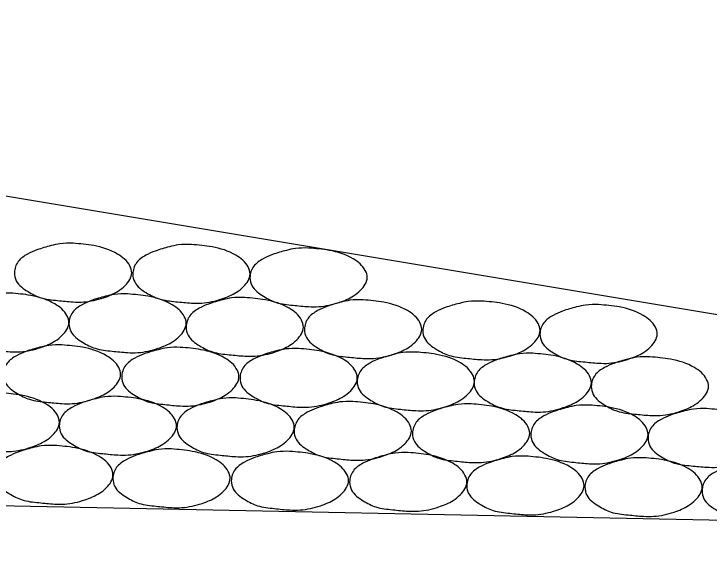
# Model space of a CAD drawing. Extents: x 60325 to 61047, y 53669 to 53767.
# Drawn here: x 60392.178 to 60394.031, y 53688.251 to 53689.675 of the extents above; entities that cross this region are included whole.
import ezdxf

# ---------------------------------------------------------------- set-up
doc = ezdxf.new("R2010")
doc.units = 0
doc.layers.add('R_Border Prem', color=7, linetype='Continuous')

msp = doc.modelspace()

# ---------------------------------------------------------------- linework, layer by layer
at = {"layer": 'R_Border Prem'}
for p in [(60389.2467, 53689.6751), (60355.2467, 53689.1017)]:
    msp.add_line(p, (60397.7927, 53688.2507), dxfattribs=at)
for points in [[(60392.3359, 53689.0634), (60392.3909, 53689.0572), (60392.4546, 53689.0347), (60392.4871, 53689.0034), (60392.4921, 53688.9847), (60392.4746, 53688.9509), (60392.4559, 53688.9359), (60392.4171, 53688.9184), (60392.3634, 53688.9072), (60392.3359, 53688.9072), (60392.2946, 53688.9109), (60392.2496, 53688.9184), (60392.2159, 53688.9347), (60392.1846, 53688.9634), (60392.1796, 53688.9847), (60392.1896, 53689.0147), (60392.2146, 53689.0347), (60392.2396, 53689.0459), (60392.2771, 53689.0572), (60392.3009, 53689.0622), (60392.3359, 53689.0634)], [(60392.6514, 53689.0603), (60392.7064, 53689.054), (60392.7701, 53689.0315), (60392.8026, 53689.0003), (60392.8076, 53688.9815), (60392.7901, 53688.9478), (60392.7714, 53688.9328), (60392.7326, 53688.9153), (60392.6789, 53688.904), (60392.6514, 53688.904), (60392.6101, 53688.9078), (60392.5651, 53688.9153), (60392.5314, 53688.9315), (60392.5001, 53688.9603), (60392.4951, 53688.9815), (60392.5051, 53689.0115), (60392.5301, 53689.0315), (60392.5551, 53689.0428), (60392.5926, 53689.054), (60392.6164, 53689.059), (60392.6514, 53689.0603)], [(60392.9637, 53689.0508), (60393.0187, 53689.0446), (60393.0824, 53689.0221), (60393.1149, 53688.9908), (60393.1199, 53688.9721), (60393.1024, 53688.9383), (60393.0837, 53688.9233), (60393.0449, 53688.9058), (60392.9912, 53688.8946), (60392.9637, 53688.8946), (60392.9224, 53688.8983), (60392.8774, 53688.9058), (60392.8437, 53688.9221), (60392.8124, 53688.9508), (60392.8074, 53688.9721), (60392.8174, 53689.0021), (60392.8424, 53689.0221), (60392.8674, 53689.0333), (60392.9049, 53689.0446), (60392.9287, 53689.0496), (60392.9637, 53689.0508)], [(60392.1684, 53688.9306), (60392.2234, 53688.9243), (60392.2872, 53688.9018), (60392.3197, 53688.8706), (60392.3247, 53688.8518), (60392.3072, 53688.8181), (60392.2884, 53688.8031), (60392.2497, 53688.7856), (60392.1959, 53688.7743), (60392.1684, 53688.7743), (60392.1272, 53688.7781), (60392.0822, 53688.7856), (60392.0484, 53688.8018), (60392.0172, 53688.8306), (60392.0122, 53688.8518), (60392.0222, 53688.8818), (60392.0472, 53688.9018), (60392.0722, 53688.9131), (60392.1097, 53688.9243), (60392.1334, 53688.9293), (60392.1684, 53688.9306)], [(60392.4812, 53688.9284), (60392.5362, 53688.9221), (60392.5999, 53688.8996), (60392.6324, 53688.8684), (60392.6374, 53688.8496), (60392.6199, 53688.8159), (60392.6012, 53688.8009), (60392.5624, 53688.7834), (60392.5087, 53688.7721), (60392.4812, 53688.7721), (60392.4399, 53688.7759), (60392.3949, 53688.7834), (60392.3612, 53688.7996), (60392.3299, 53688.8284), (60392.3249, 53688.8496), (60392.3349, 53688.8796), (60392.3599, 53688.8996), (60392.3849, 53688.9109), (60392.4224, 53688.9221), (60392.4462, 53688.9271), (60392.4812, 53688.9284)], [(60392.7935, 53688.9189), (60392.8485, 53688.9127), (60392.9123, 53688.8902), (60392.9448, 53688.8589), (60392.9498, 53688.8402), (60392.9323, 53688.8064), (60392.9135, 53688.7914), (60392.8748, 53688.7739), (60392.821, 53688.7627), (60392.7935, 53688.7627), (60392.7523, 53688.7664), (60392.7073, 53688.7739), (60392.6735, 53688.7902), (60392.6423, 53688.8189), (60392.6373, 53688.8402), (60392.6473, 53688.8702), (60392.6723, 53688.8902), (60392.6973, 53688.9014), (60392.7348, 53688.9127), (60392.7585, 53688.9177), (60392.7935, 53688.9189)], [(60393.109, 53688.9126), (60393.164, 53688.9064), (60393.2277, 53688.8839), (60393.2602, 53688.8526), (60393.2652, 53688.8339), (60393.2477, 53688.8001), (60393.229, 53688.7851), (60393.1902, 53688.7676), (60393.1365, 53688.7564), (60393.109, 53688.7564), (60393.0677, 53688.7601), (60393.0227, 53688.7676), (60392.989, 53688.7839), (60392.9577, 53688.8126), (60392.9527, 53688.8339), (60392.9627, 53688.8639), (60392.9877, 53688.8839), (60393.0127, 53688.8951), (60393.0502, 53688.9064), (60393.074, 53688.9114), (60393.109, 53688.9126)], [(60393.4245, 53688.9095), (60393.4795, 53688.9032), (60393.5432, 53688.8807), (60393.5757, 53688.8495), (60393.5807, 53688.8307), (60393.5632, 53688.797), (60393.5445, 53688.782), (60393.5057, 53688.7645), (60393.452, 53688.7532), (60393.4245, 53688.7532), (60393.3832, 53688.757), (60393.3382, 53688.7645), (60393.3045, 53688.7807), (60393.2732, 53688.8095), (60393.2682, 53688.8307), (60393.2782, 53688.8607), (60393.3032, 53688.8807), (60393.3282, 53688.892), (60393.3657, 53688.9032), (60393.3895, 53688.9082), (60393.4245, 53688.9095)], [(60393.7368, 53688.9), (60393.7918, 53688.8937), (60393.8555, 53688.8712), (60393.888, 53688.84), (60393.893, 53688.8212), (60393.8755, 53688.7875), (60393.8568, 53688.7725), (60393.818, 53688.755), (60393.7643, 53688.7437), (60393.7368, 53688.7437), (60393.6955, 53688.7475), (60393.6505, 53688.755), (60393.6168, 53688.7712), (60393.5855, 53688.8), (60393.5805, 53688.8212), (60393.5905, 53688.8512), (60393.6155, 53688.8712), (60393.6405, 53688.8825), (60393.678, 53688.8937), (60393.7018, 53688.8987), (60393.7368, 53688.9)], [(60392.3062, 53688.7924), (60392.3612, 53688.7861), (60392.425, 53688.7636), (60392.4575, 53688.7324), (60392.4625, 53688.7136), (60392.445, 53688.6799), (60392.4262, 53688.6649), (60392.3875, 53688.6474), (60392.3337, 53688.6361), (60392.3062, 53688.6361), (60392.265, 53688.6399), (60392.22, 53688.6474), (60392.1862, 53688.6636), (60392.155, 53688.6924), (60392.15, 53688.7136), (60392.16, 53688.7436), (60392.185, 53688.7636), (60392.21, 53688.7749), (60392.2475, 53688.7861), (60392.2712, 53688.7911), (60392.3062, 53688.7924)], [(60392.6217, 53688.786), (60392.6767, 53688.7798), (60392.7405, 53688.7573), (60392.773, 53688.726), (60392.778, 53688.7073), (60392.7605, 53688.6735), (60392.7417, 53688.6585), (60392.703, 53688.641), (60392.6492, 53688.6298), (60392.6217, 53688.6298), (60392.5805, 53688.6335), (60392.5355, 53688.641), (60392.5017, 53688.6573), (60392.4705, 53688.686), (60392.4655, 53688.7073), (60392.4755, 53688.7373), (60392.5005, 53688.7573), (60392.5255, 53688.7685), (60392.563, 53688.7798), (60392.5867, 53688.7848), (60392.6217, 53688.786)], [(60392.9372, 53688.7829), (60392.9922, 53688.7766), (60393.0559, 53688.7541), (60393.0884, 53688.7229), (60393.0934, 53688.7041), (60393.0759, 53688.6704), (60393.0572, 53688.6554), (60393.0184, 53688.6379), (60392.9647, 53688.6266), (60392.9372, 53688.6266), (60392.8959, 53688.6304), (60392.8509, 53688.6379), (60392.8172, 53688.6541), (60392.7859, 53688.6829), (60392.7809, 53688.7041), (60392.7909, 53688.7341), (60392.8159, 53688.7541), (60392.8409, 53688.7654), (60392.8784, 53688.7766), (60392.9022, 53688.7816), (60392.9372, 53688.7829)], [(60393.2495, 53688.7734), (60393.3045, 53688.7672), (60393.3683, 53688.7447), (60393.4008, 53688.7134), (60393.4058, 53688.6947), (60393.3883, 53688.6609), (60393.3695, 53688.6459), (60393.3308, 53688.6284), (60393.277, 53688.6172), (60393.2495, 53688.6172), (60393.2083, 53688.6209), (60393.1633, 53688.6284), (60393.1295, 53688.6447), (60393.0983, 53688.6734), (60393.0933, 53688.6947), (60393.1033, 53688.7247), (60393.1283, 53688.7447), (60393.1533, 53688.7559), (60393.1908, 53688.7672), (60393.2145, 53688.7722), (60393.2495, 53688.7734)], [(60393.5612, 53688.7702), (60393.6162, 53688.7639), (60393.68, 53688.7414), (60393.7125, 53688.7102), (60393.7175, 53688.6914), (60393.7, 53688.6577), (60393.6812, 53688.6427), (60393.6425, 53688.6252), (60393.5887, 53688.6139), (60393.5612, 53688.6139), (60393.52, 53688.6177), (60393.475, 53688.6252), (60393.4412, 53688.6414), (60393.41, 53688.6702), (60393.405, 53688.6914), (60393.415, 53688.7214), (60393.44, 53688.7414), (60393.465, 53688.7527), (60393.5025, 53688.7639), (60393.5262, 53688.7689), (60393.5612, 53688.7702)], [(60393.8735, 53688.7607), (60393.9285, 53688.7545), (60393.9923, 53688.732), (60394.0248, 53688.7007), (60394.0298, 53688.682), (60394.0123, 53688.6482), (60393.9935, 53688.6332), (60393.9548, 53688.6157), (60393.901, 53688.6045), (60393.8735, 53688.6045), (60393.8323, 53688.6082), (60393.7873, 53688.6157), (60393.7535, 53688.632), (60393.7223, 53688.6607), (60393.7173, 53688.682), (60393.7273, 53688.712), (60393.7523, 53688.732), (60393.7773, 53688.7432), (60393.8148, 53688.7545), (60393.8385, 53688.7595), (60393.8735, 53688.7607)], [(60392.143, 53688.6648), (60392.198, 53688.6585), (60392.2618, 53688.636), (60392.2943, 53688.6048), (60392.2993, 53688.586), (60392.2818, 53688.5523), (60392.263, 53688.5373), (60392.2243, 53688.5198), (60392.1705, 53688.5085), (60392.143, 53688.5085), (60392.1018, 53688.5123), (60392.0568, 53688.5198), (60392.023, 53688.536), (60391.9918, 53688.5648), (60391.9868, 53688.586), (60391.9968, 53688.616), (60392.0218, 53688.636), (60392.0468, 53688.6473), (60392.0843, 53688.6585), (60392.108, 53688.6635), (60392.143, 53688.6648)], [(60392.4553, 53688.6553), (60392.5103, 53688.6491), (60392.5741, 53688.6266), (60392.6066, 53688.5953), (60392.6116, 53688.5766), (60392.5941, 53688.5428), (60392.5753, 53688.5278), (60392.5366, 53688.5103), (60392.4828, 53688.4991), (60392.4553, 53688.4991), (60392.4141, 53688.5028), (60392.3691, 53688.5103), (60392.3353, 53688.5266), (60392.3041, 53688.5553), (60392.2991, 53688.5766), (60392.3091, 53688.6066), (60392.3341, 53688.6266), (60392.3591, 53688.6378), (60392.3966, 53688.6491), (60392.4203, 53688.6541), (60392.4553, 53688.6553)], [(60392.7691, 53688.651), (60392.8241, 53688.6447), (60392.8879, 53688.6222), (60392.9204, 53688.591), (60392.9254, 53688.5722), (60392.9079, 53688.5385), (60392.8891, 53688.5235), (60392.8504, 53688.506), (60392.7966, 53688.4947), (60392.7691, 53688.4947), (60392.7279, 53688.4985), (60392.6829, 53688.506), (60392.6491, 53688.5222), (60392.6179, 53688.551), (60392.6129, 53688.5722), (60392.6229, 53688.6022), (60392.6479, 53688.6222), (60392.6729, 53688.6335), (60392.7104, 53688.6447), (60392.7341, 53688.6497), (60392.7691, 53688.651)], [(60393.0815, 53688.6415), (60393.1365, 53688.6353), (60393.2002, 53688.6128), (60393.2327, 53688.5815), (60393.2377, 53688.5628), (60393.2202, 53688.529), (60393.2015, 53688.514), (60393.1627, 53688.4965), (60393.109, 53688.4853), (60393.0815, 53688.4853), (60393.0402, 53688.489), (60392.9952, 53688.4965), (60392.9615, 53688.5128), (60392.9302, 53688.5415), (60392.9252, 53688.5628), (60392.9352, 53688.5928), (60392.9602, 53688.6128), (60392.9852, 53688.624), (60393.0227, 53688.6353), (60393.0465, 53688.6403), (60393.0815, 53688.6415)], [(60393.3969, 53688.6352), (60393.4519, 53688.629), (60393.5157, 53688.6065), (60393.5482, 53688.5752), (60393.5532, 53688.5565), (60393.5357, 53688.5227), (60393.5169, 53688.5077), (60393.4782, 53688.4902), (60393.4244, 53688.479), (60393.3969, 53688.479), (60393.3557, 53688.4827), (60393.3107, 53688.4902), (60393.2769, 53688.5065), (60393.2457, 53688.5352), (60393.2407, 53688.5565), (60393.2507, 53688.5865), (60393.2757, 53688.6065), (60393.3007, 53688.6177), (60393.3382, 53688.629), (60393.3619, 53688.634), (60393.3969, 53688.6352)], [(60393.7124, 53688.6321), (60393.7674, 53688.6258), (60393.8312, 53688.6033), (60393.8637, 53688.5721), (60393.8687, 53688.5533), (60393.8512, 53688.5196), (60393.8324, 53688.5046), (60393.7937, 53688.4871), (60393.7399, 53688.4758), (60393.7124, 53688.4758), (60393.6712, 53688.4796), (60393.6262, 53688.4871), (60393.5924, 53688.5033), (60393.5612, 53688.5321), (60393.5562, 53688.5533), (60393.5662, 53688.5833), (60393.5912, 53688.6033), (60393.6162, 53688.6146), (60393.6537, 53688.6258), (60393.6774, 53688.6308), (60393.7124, 53688.6321)], [(60394.0247, 53688.6226), (60394.0797, 53688.6164), (60394.1435, 53688.5939), (60394.176, 53688.5626), (60394.181, 53688.5439), (60394.1635, 53688.5101), (60394.1447, 53688.4951), (60394.106, 53688.4776), (60394.0522, 53688.4664), (60394.0247, 53688.4664), (60393.9835, 53688.4701), (60393.9385, 53688.4776), (60393.9047, 53688.4939), (60393.8735, 53688.5226), (60393.8685, 53688.5439), (60393.8785, 53688.5739), (60393.9035, 53688.5939), (60393.9285, 53688.6051), (60393.966, 53688.6164), (60393.9897, 53688.6214), (60394.0247, 53688.6226)], [(60392.2861, 53688.5244), (60392.3411, 53688.5182), (60392.4048, 53688.4957), (60392.4373, 53688.4644), (60392.4423, 53688.4457), (60392.4248, 53688.4119), (60392.4061, 53688.3969), (60392.3673, 53688.3794), (60392.3136, 53688.3682), (60392.2861, 53688.3682), (60392.2448, 53688.3719), (60392.1998, 53688.3794), (60392.1661, 53688.3957), (60392.1348, 53688.4244), (60392.1298, 53688.4457), (60392.1398, 53688.4757), (60392.1648, 53688.4957), (60392.1898, 53688.5069), (60392.2273, 53688.5182), (60392.2511, 53688.5232), (60392.2861, 53688.5244)], [(60392.5984, 53688.515), (60392.6534, 53688.5087), (60392.7171, 53688.4862), (60392.7496, 53688.455), (60392.7546, 53688.4362), (60392.7371, 53688.4025), (60392.7184, 53688.3875), (60392.6796, 53688.37), (60392.6259, 53688.3587), (60392.5984, 53688.3587), (60392.5571, 53688.3625), (60392.5121, 53688.37), (60392.4784, 53688.3862), (60392.4471, 53688.415), (60392.4421, 53688.4362), (60392.4521, 53688.4662), (60392.4771, 53688.4862), (60392.5021, 53688.4975), (60392.5396, 53688.5087), (60392.5634, 53688.5137), (60392.5984, 53688.515)], [(60392.9139, 53688.5087), (60392.9689, 53688.5024), (60393.0326, 53688.4799), (60393.0651, 53688.4487), (60393.0701, 53688.4299), (60393.0526, 53688.3962), (60393.0339, 53688.3812), (60392.9951, 53688.3637), (60392.9414, 53688.3524), (60392.9139, 53688.3524), (60392.8726, 53688.3562), (60392.8276, 53688.3637), (60392.7939, 53688.3799), (60392.7626, 53688.4087), (60392.7576, 53688.4299), (60392.7676, 53688.4599), (60392.7926, 53688.4799), (60392.8176, 53688.4912), (60392.8551, 53688.5024), (60392.8789, 53688.5074), (60392.9139, 53688.5087)], [(60393.2293, 53688.5055), (60393.2843, 53688.4993), (60393.3481, 53688.4768), (60393.3806, 53688.4455), (60393.3856, 53688.4268), (60393.3681, 53688.393), (60393.3493, 53688.378), (60393.3106, 53688.3605), (60393.2568, 53688.3493), (60393.2293, 53688.3493), (60393.1881, 53688.353), (60393.1431, 53688.3605), (60393.1093, 53688.3768), (60393.0781, 53688.4055), (60393.0731, 53688.4268), (60393.0831, 53688.4568), (60393.1081, 53688.4768), (60393.1331, 53688.488), (60393.1706, 53688.4993), (60393.1943, 53688.5043), (60393.2293, 53688.5055)], [(60393.5417, 53688.496), (60393.5967, 53688.4898), (60393.6604, 53688.4673), (60393.6929, 53688.436), (60393.6979, 53688.4173), (60393.6804, 53688.3835), (60393.6617, 53688.3685), (60393.6229, 53688.351), (60393.5692, 53688.3398), (60393.5417, 53688.3398), (60393.5004, 53688.3435), (60393.4554, 53688.351), (60393.4217, 53688.3673), (60393.3904, 53688.396), (60393.3854, 53688.4173), (60393.3954, 53688.4473), (60393.4204, 53688.4673), (60393.4454, 53688.4785), (60393.4829, 53688.4898), (60393.5067, 53688.4948), (60393.5417, 53688.496)], [(60393.8565, 53688.4917), (60393.9115, 53688.4855), (60393.9753, 53688.463), (60394.0078, 53688.4317), (60394.0128, 53688.413), (60393.9953, 53688.3792), (60393.9765, 53688.3642), (60393.9378, 53688.3467), (60393.884, 53688.3355), (60393.8565, 53688.3355), (60393.8153, 53688.3392), (60393.7703, 53688.3467), (60393.7365, 53688.363), (60393.7053, 53688.3917), (60393.7003, 53688.413), (60393.7103, 53688.443), (60393.7353, 53688.463), (60393.7603, 53688.4742), (60393.7978, 53688.4855), (60393.8215, 53688.4905), (60393.8565, 53688.4917)], [(60394.1689, 53688.4823), (60394.2239, 53688.476), (60394.2876, 53688.4535), (60394.3201, 53688.4223), (60394.3251, 53688.4035), (60394.3076, 53688.3698), (60394.2889, 53688.3548), (60394.2501, 53688.3373), (60394.1964, 53688.326), (60394.1689, 53688.326), (60394.1276, 53688.3298), (60394.0826, 53688.3373), (60394.0489, 53688.3535), (60394.0176, 53688.3823), (60394.0126, 53688.4035), (60394.0226, 53688.4335), (60394.0476, 53688.4535), (60394.0726, 53688.4648), (60394.1101, 53688.476), (60394.1339, 53688.481), (60394.1689, 53688.4823)]]:
    msp.add_spline(points, degree=3, dxfattribs=at)

doc.saveas('drawing.dxf')
